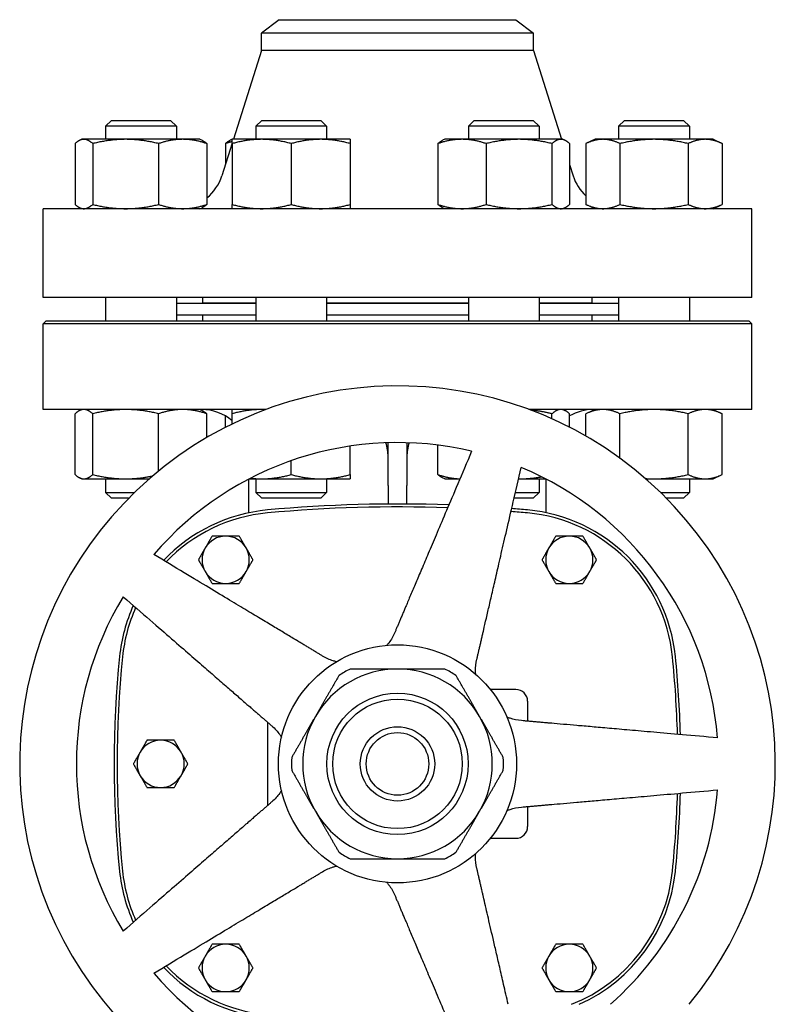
# Model space of a CAD drawing. Header units: inches. Extents: x 24 to 1128, y -69 to 748.
# Tile 472 of 656: x 595 to 603, y 385 to 395. Entities that reach past the tile are written whole.
import ezdxf

# ---------------------------------------------------------------- set-up
doc = ezdxf.new("R2010")
doc.units = ezdxf.units.IN
doc.header["$LTSCALE"] = 32
doc.header["$MEASUREMENT"] = 0
doc.layers.add('Visible (ANSI)', color=7, linetype='Continuous', lineweight=30)

msp = doc.modelspace()

# ---------------------------------------------------------------- linework, layer by layer
at = {"layer": 'Visible (ANSI)'}
for p, q in [((597.77813, 395.15117), (597.59063, 395.0073)), ((597.77813, 395.15117), (600.28313, 395.15117)), ((600.28313, 395.15117), (600.47063, 395.0073)), ((597.59063, 394.8245), (597.59063, 395.0073)), ((600.47063, 395.0073), (597.59063, 395.0073)), ((600.47063, 394.8245), (600.47063, 395.0073)), ((597.59063, 394.8245), (597.29311, 393.88517)), ((600.47063, 394.8245), (597.59063, 394.8245)), ((600.47063, 394.8245), (600.76815, 393.88517)), ((596.00193, 394.08617), (595.93943, 394.02367)), ((596.00193, 394.08617), (596.62693, 394.08617)), ((596.62693, 394.08617), (596.68943, 394.02367)), ((597.59304, 394.08617), (597.53054, 394.02367)), ((597.59304, 394.08617), (598.21804, 394.08617)), ((598.21804, 394.08617), (598.28054, 394.02367)), ((599.84322, 394.08617), (599.78072, 394.02367)), ((599.84322, 394.08617), (600.46822, 394.08617)), ((600.46822, 394.08617), (600.53072, 394.02367)), ((601.43434, 394.08617), (601.37184, 394.02367)), ((601.43434, 394.08617), (602.05934, 394.08617)), ((602.05934, 394.08617), (602.12184, 394.02367)), ((596.68943, 394.02367), (595.93943, 394.02367)), ((595.93943, 394.02367), (595.93943, 393.88517)), ((596.68943, 394.02367), (596.68943, 393.88517)), ((598.28054, 394.02367), (597.53054, 394.02367)), ((597.53054, 394.02367), (597.53054, 393.88517)), ((598.28054, 394.02367), (598.28054, 393.88517)), ((600.53072, 394.02367), (599.78072, 394.02367)), ((599.78072, 394.02367), (599.78072, 393.88517)), ((600.53072, 394.02367), (600.53072, 393.88517)), ((602.12184, 394.02367), (601.37184, 394.02367)), ((601.37184, 394.02367), (601.37184, 393.88517)), ((602.12184, 394.02367), (602.12184, 393.88517)), ((595.68943, 393.88517), (595.66738, 393.87489)), ((595.71072, 393.88517), (595.68943, 393.88517)), ((596.15267, 393.88517), (595.71072, 393.88517)), ((596.75637, 393.88517), (596.15267, 393.88517)), ((596.93943, 393.88517), (596.75637, 393.88517)), ((596.93943, 393.88517), (596.96147, 393.87489)), ((597.28054, 393.88517), (597.2585, 393.87489)), ((597.59304, 393.88517), (597.28054, 393.88517)), ((598.21804, 393.88517), (597.59304, 393.88517)), ((598.53054, 393.88517), (598.21804, 393.88517)), ((599.53072, 393.88517), (599.50867, 393.87489)), ((599.71378, 393.88517), (599.53072, 393.88517)), ((600.31748, 393.88517), (599.71378, 393.88517)), ((600.75943, 393.88517), (600.31748, 393.88517)), ((600.78072, 393.88517), (600.75943, 393.88517)), ((600.78072, 393.88517), (600.80277, 393.87489)), ((601.12184, 393.88517), (601.02515, 393.84008)), ((601.20557, 393.88517), (601.12184, 393.88517)), ((601.74684, 393.88517), (601.20557, 393.88517)), ((602.2881, 393.88517), (601.74684, 393.88517)), ((602.37184, 393.88517), (602.2881, 393.88517)), ((602.37184, 393.88517), (602.46853, 393.84008)), ((595.61733, 393.84008), (595.61733, 393.19626)), ((595.80412, 393.84008), (595.80412, 393.19626)), ((596.50121, 393.84008), (596.50121, 393.19626)), ((597.01152, 393.84008), (597.01152, 393.19626)), ((597.28054, 393.84548), (597.17118, 393.50019)), ((597.20845, 393.84008), (597.20845, 393.61785)), ((597.28054, 393.84008), (597.28054, 393.19626)), ((597.90554, 393.84008), (597.90554, 393.19626)), ((598.53054, 393.84008), (598.53054, 393.19626)), ((599.45863, 393.84008), (599.45863, 393.19626)), ((599.96894, 393.84008), (599.96894, 393.19626)), ((600.66603, 393.84008), (600.66603, 393.19626)), ((600.85282, 393.84008), (600.85282, 393.19626)), ((601.02515, 393.84008), (601.02515, 393.19626)), ((601.38599, 393.84008), (601.38599, 393.19626)), ((602.10768, 393.84008), (602.10768, 393.19626)), ((602.46853, 393.84008), (602.46853, 393.19626)), ((600.85282, 393.61785), (600.89008, 393.50019)), ((602.78063, 393.15117), (595.28063, 393.15117)), ((595.28063, 392.21117), (595.28063, 393.15117)), ((595.68943, 393.15117), (595.66738, 393.16145)), ((596.93943, 393.15117), (596.96147, 393.16145)), ((599.53072, 393.15117), (599.50867, 393.16145)), ((600.78072, 393.15117), (600.80277, 393.16145)), ((601.12184, 393.15117), (601.02515, 393.19626)), ((602.37184, 393.15117), (602.46853, 393.19626)), ((602.78063, 392.21117), (602.78063, 393.15117)), ((602.78063, 392.21117), (595.28063, 392.21117)), ((595.93943, 392.21117), (595.93943, 391.96367)), ((596.68943, 392.21117), (596.68943, 391.96367)), ((596.97063, 392.15117), (596.97063, 392.21117)), ((597.53054, 392.21117), (597.53054, 391.96367)), ((598.28054, 392.21117), (598.28054, 391.96367)), ((599.78072, 392.21117), (599.78072, 391.96367)), ((600.53072, 392.21117), (600.53072, 391.96367)), ((601.09063, 392.15117), (601.09063, 392.21117)), ((601.37184, 392.21117), (601.37184, 391.96367)), ((602.12184, 392.21117), (602.12184, 391.96367)), ((597.53054, 392.14617), (596.68943, 392.14617)), ((597.53054, 392.15117), (596.97063, 392.15117)), ((597.09063, 392.14617), (597.09063, 392.15117)), ((599.78072, 392.15117), (598.28054, 392.15117)), ((599.78072, 392.14617), (598.28054, 392.14617)), ((601.09063, 392.15117), (600.53072, 392.15117)), ((601.37184, 392.14617), (600.53072, 392.14617)), ((600.97063, 392.14617), (600.97063, 392.15117)), ((597.53054, 392.02617), (596.68943, 392.02617)), ((596.97063, 391.96367), (596.97063, 392.02617)), ((599.78072, 392.02617), (598.28054, 392.02617)), ((601.37184, 392.02617), (600.53072, 392.02617)), ((601.09063, 391.96367), (601.09063, 392.02617)), ((595.31188, 391.96367), (595.28063, 391.93242)), ((602.78063, 391.93242), (595.28063, 391.93242)), ((595.28063, 391.02617), (595.28063, 391.93242)), ((595.31188, 391.96367), (602.74938, 391.96367)), ((602.74938, 391.96367), (602.78063, 391.93242)), ((602.78063, 391.02617), (602.78063, 391.93242)), ((597.63869, 391.02617), (595.28063, 391.02617)), ((595.61733, 390.33726), (595.61733, 390.98108)), ((595.68943, 391.02617), (595.66738, 391.01589)), ((595.80412, 390.33726), (595.80412, 390.98108)), ((596.50121, 390.37489), (596.50121, 390.98108)), ((596.93943, 391.02617), (596.96147, 391.01589)), ((597.01152, 390.72917), (597.01152, 390.98108)), ((597.20845, 390.83702), (597.20845, 390.95766)), ((597.28054, 390.873), (597.28054, 390.98108)), ((602.78063, 391.02617), (600.42257, 391.02617)), ((600.66603, 390.92658), (600.66603, 390.98108)), ((600.78072, 391.02617), (600.80277, 391.01589)), ((600.85282, 390.83702), (600.85282, 390.98108)), ((601.12184, 391.02617), (601.02515, 390.98108)), ((601.02515, 390.74343), (601.02515, 390.98108)), ((601.38599, 390.50917), (601.38599, 390.98108)), ((602.10768, 390.33726), (602.10768, 390.98108)), ((602.37184, 391.02617), (602.46853, 390.98108)), ((602.46853, 390.33726), (602.46853, 390.98108)), ((598.53054, 390.33726), (598.53054, 390.63919)), ((598.93063, 390.22117), (598.93063, 390.6747)), ((599.13063, 390.6747), (599.13063, 390.22117)), ((599.45863, 390.33726), (599.45863, 390.64912)), ((597.90554, 390.33726), (597.90554, 390.48462)), ((602.37184, 390.29217), (602.46853, 390.33726)), ((595.68943, 390.29217), (595.66738, 390.30245)), ((595.68943, 390.29217), (595.71072, 390.29217)), ((595.71072, 390.29217), (596.15267, 390.29217)), ((595.93943, 390.29217), (595.93943, 390.14867)), ((596.15267, 390.29217), (596.40314, 390.29217)), ((597.45583, 389.93327), (597.45583, 390.28947)), ((597.461, 390.29217), (597.59304, 390.29217)), ((597.53054, 390.29217), (597.53054, 390.14867)), ((597.59304, 390.29217), (598.21804, 390.29217)), ((598.21804, 390.29217), (598.53054, 390.29217)), ((598.28054, 390.29217), (598.28054, 390.14867)), ((598.93063, 390.22117), (598.93063, 390.02584)), ((599.13063, 390.02584), (599.13063, 390.22117)), ((599.53072, 390.29217), (599.50867, 390.30245)), ((599.53072, 390.29217), (599.69174, 390.29217)), ((600.31182, 390.29217), (600.31748, 390.29217)), ((600.31748, 390.29217), (600.60026, 390.29217)), ((600.53072, 390.29217), (600.53072, 390.14867)), ((600.60544, 389.93327), (600.60544, 390.28947)), ((601.65813, 390.29217), (601.74684, 390.29217)), ((601.74684, 390.29217), (602.2881, 390.29217)), ((602.12184, 390.29217), (602.12184, 390.14867)), ((602.2881, 390.29217), (602.37184, 390.29217)), ((595.93943, 390.14867), (596.24698, 390.14867)), ((596.00193, 390.08617), (595.93943, 390.14867)), ((597.53054, 390.14867), (598.28054, 390.14867)), ((597.59304, 390.08617), (597.53054, 390.14867)), ((598.21804, 390.08617), (598.28054, 390.14867)), ((600.27869, 390.14867), (600.53072, 390.14867)), ((600.46822, 390.08617), (600.53072, 390.14867)), ((601.81429, 390.14867), (602.12184, 390.14867)), ((602.05934, 390.08617), (602.12184, 390.14867)), ((596.1839, 390.08617), (596.00193, 390.08617)), ((598.21804, 390.08617), (597.59304, 390.08617)), ((600.46822, 390.08617), (600.26426, 390.08617)), ((602.05934, 390.08617), (601.87737, 390.08617)), ((600.28359, 388.06357), (600.0141, 388.06357)), ((600.40859, 387.93857), (600.40859, 387.72769)), ((597.65268, 387.71889), (597.65268, 386.83345)), ((600.40859, 386.82465), (600.40859, 386.61377)), ((600.0141, 386.48877), (600.28359, 386.48877))]:
    msp.add_line(p, q, dxfattribs=at)
for radius in [1.25984, 0.74803, 0.68553, 0.3937, 0.3312]:
    msp.add_circle((599.03063, 387.27617), radius, dxfattribs=at)
for centre, radius, start, end in [((596.69452, 393.65117), 0.5, 309.346629, 342.425284), ((601.36675, 393.65117), 0.5, 197.574716, 226.906395), ((599.03063, 387.27617), 4, 320.500258, 301.315018), ((596.95583, 390.52617), 0.5, 49.501532, 90), ((601.10544, 390.52617), 0.5, 90, 120.346879), ((599.03063, 387.27617), 3.4, 76.64927, 139.35073), ((599.03063, 387.27617), 3.4, 4.64927, 67.35073), ((599.03063, 374.9868), 15.03937, 87.927003, 95.255296), ((599.03063, 374.9868), 15.00812, 87.972631, 95.255296), ((597.81179, 388.23795), 1.73228, 95.255296, 136.557354), ((597.81179, 388.23795), 1.70103, 95.255296, 136.325001), ((599.03063, 374.9868), 15.00812, 84.744704, 85.408408), ((599.03063, 374.9868), 15.03937, 84.744704, 85.39081), ((600.24948, 388.23795), 1.70103, 5.817836, 84.744707), ((600.24948, 388.23795), 1.73228, 5.817836, 84.744707), ((597.21174, 389.43562), 0.25, 90, 150), ((597.21174, 389.43562), 0.25, 30, 90), ((600.84953, 389.43562), 0.25, 90, 150), ((600.84953, 389.43562), 0.25, 30, 90), ((597.21174, 389.43562), 0.25, 150, 210), ((597.21174, 389.43562), 0.25, 330, 30), ((600.84953, 389.43562), 0.25, 150, 210), ((600.84953, 389.43562), 0.25, 330, 30), ((597.21174, 389.43562), 0.25, 210, 270), ((597.21174, 389.43562), 0.25, 270, 330), ((600.84953, 389.43562), 0.25, 210, 270), ((600.84953, 389.43562), 0.25, 270, 330), ((599.03063, 387.27617), 3.4, 148.64927, 211.35073), ((597.81179, 388.23795), 1.73228, 155.642572, 174.182165), ((597.81179, 388.23795), 1.70103, 155.957475, 174.182165), ((607.25111, 387.27617), 11.22047, 174.182164, 185.817836), ((607.25111, 387.27617), 11.18922, 174.182164, 185.817836), ((590.81016, 387.27617), 11.18922, 1.601548, 5.817836), ((590.81016, 387.27617), 11.22047, 1.583081, 5.817836), ((599.03063, 387.27617), 1.00394, 90, 150), ((599.03063, 387.27617), 1.12205, 116.525352, 123.474648), ((599.03063, 387.27617), 1.00394, 30, 90), ((599.03063, 387.27617), 1.12205, 56.525352, 63.474648), ((600.28359, 387.93857), 0.125, 0, 90), ((599.03063, 387.27617), 1.00394, 150, 210), ((599.03063, 387.27617), 1.00394, 330, 30), ((596.52276, 387.27617), 0.25, 90, 150), ((596.52276, 387.27617), 0.25, 30, 90), ((596.52276, 387.27617), 0.25, 150, 210), ((596.52276, 387.27617), 0.25, 330, 30), ((599.03063, 387.27617), 1.12205, 176.525352, 183.474648), ((599.03063, 387.27617), 1.12205, 356.525352, 3.474648), ((596.52276, 387.27617), 0.25, 210, 270), ((596.52276, 387.27617), 0.25, 270, 330), ((599.03063, 387.27617), 3.4, 311.554661, 355.35073), ((590.81016, 387.27617), 11.18922, 354.182163, 358.398452), ((590.81016, 387.27617), 11.22047, 354.182163, 358.416919), ((599.03063, 387.27617), 1.00394, 210, 270), ((599.03063, 387.27617), 1.00394, 270, 330), ((600.28359, 386.61377), 0.125, 270, 0), ((599.03063, 387.27617), 1.12205, 236.525352, 243.474648), ((599.03063, 387.27617), 1.12205, 296.525352, 303.474648), ((597.81179, 386.31439), 1.70103, 185.817836, 204.042525), ((600.24948, 386.31439), 1.70103, 291.51398, 354.182161), ((597.81179, 386.31439), 1.73228, 185.817836, 204.357428), ((600.24948, 386.31439), 1.73228, 294.000035, 354.182161), ((597.21174, 385.11672), 0.25, 90, 150), ((597.21174, 385.11672), 0.25, 30, 90), ((600.84953, 385.11672), 0.25, 90, 150), ((600.84953, 385.11672), 0.25, 30, 90), ((597.21174, 385.11672), 0.25, 150, 210), ((597.21174, 385.11672), 0.25, 330, 30), ((600.84953, 385.11672), 0.25, 150, 210), ((600.84953, 385.11672), 0.25, 330, 30), ((597.81179, 386.31439), 1.73228, 223.442646, 264.744707), ((597.81179, 386.31439), 1.70103, 223.674999, 264.744707), ((599.03063, 387.27617), 3.4, 220.64927, 283.35073), ((597.21174, 385.11672), 0.25, 210, 270), ((597.21174, 385.11672), 0.25, 270, 330), ((600.84953, 385.11672), 0.25, 210, 270), ((600.84953, 385.11672), 0.25, 270, 330)]:
    msp.add_arc(centre, radius, start, end, dxfattribs=at)
for points, weights in [([(595.71072, 393.88517), (595.66738, 393.88517), (595.61733, 393.84008)], [1, 1.0379548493, 1]), ([(595.80412, 393.84008), (595.75407, 393.88517), (595.71072, 393.88517)], [1, 1.0379548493, 1]), ([(596.15267, 393.88517), (595.9909, 393.88517), (595.80412, 393.84008)], [1, 1.0379548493, 1]), ([(596.50121, 393.84008), (596.31443, 393.88517), (596.15267, 393.88517)], [1, 1.0379548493, 1]), ([(596.75637, 393.88517), (596.63795, 393.88517), (596.50121, 393.84008)], [1, 1.0379548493, 1]), ([(597.01152, 393.84008), (596.87479, 393.88517), (596.75637, 393.88517)], [1, 1.0379548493, 1]), ([(596.96147, 393.87489), (596.98513, 393.86386), (597.01152, 393.84008)], [1.01895290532, 1.01965956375, 1]), ([(597.20845, 393.84008), (597.23484, 393.86386), (597.2585, 393.87489)], [1, 1.01965956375, 1.01895290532]), ([(597.28054, 393.86116), (597.24566, 393.85235), (597.20845, 393.84008)], [1.01477953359, 1.01005189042, 1]), ([(597.28054, 393.84008), (597.28054, 393.88517), (597.28054, 393.88517)], [1, 1.0379548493, 1]), ([(597.59304, 393.88517), (597.44801, 393.88517), (597.28054, 393.84008)], [1, 1.0379548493, 1]), ([(597.90554, 393.84008), (597.73808, 393.88517), (597.59304, 393.88517)], [1, 1.0379548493, 1]), ([(598.21804, 393.88517), (598.07301, 393.88517), (597.90554, 393.84008)], [1, 1.0379548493, 1]), ([(598.53054, 393.84008), (598.36308, 393.88517), (598.21804, 393.88517)], [1, 1.0379548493, 1]), ([(598.53054, 393.88517), (598.53054, 393.88517), (598.53054, 393.84008)], [1, 1.0379548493, 1]), ([(599.71378, 393.88517), (599.59536, 393.88517), (599.45863, 393.84008)], [1, 1.0379548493, 1]), ([(599.45863, 393.84008), (599.48501, 393.86386), (599.50867, 393.87489)], [1, 1.01965956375, 1.01895290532]), ([(599.96894, 393.84008), (599.8322, 393.88517), (599.71378, 393.88517)], [1, 1.0379548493, 1]), ([(600.31748, 393.88517), (600.15572, 393.88517), (599.96894, 393.84008)], [1, 1.0379548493, 1]), ([(600.66603, 393.84008), (600.47925, 393.88517), (600.31748, 393.88517)], [1, 1.0379548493, 1]), ([(600.75943, 393.88517), (600.71608, 393.88517), (600.66603, 393.84008)], [1, 1.0379548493, 1]), ([(600.85282, 393.84008), (600.80277, 393.88517), (600.75943, 393.88517)], [1, 1.0379548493, 1]), ([(601.20557, 393.88517), (601.12184, 393.88517), (601.02515, 393.84008)], [1, 1.0379548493, 1]), ([(601.38599, 393.84008), (601.28931, 393.88517), (601.20557, 393.88517)], [1, 1.0379548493, 1]), ([(601.74684, 393.88517), (601.57937, 393.88517), (601.38599, 393.84008)], [1, 1.0379548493, 1]), ([(602.10768, 393.84008), (601.91431, 393.88517), (601.74684, 393.88517)], [1, 1.0379548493, 1]), ([(602.2881, 393.88517), (602.20437, 393.88517), (602.10768, 393.84008)], [1, 1.0379548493, 1]), ([(602.46853, 393.84008), (602.37184, 393.88517), (602.2881, 393.88517)], [1, 1.0379548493, 1]), ([(595.61733, 393.19626), (595.66738, 393.15117), (595.71072, 393.15117)], [1, 1.0379548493, 1]), ([(595.71072, 393.15117), (595.75407, 393.15117), (595.80412, 393.19626)], [1, 1.0379548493, 1]), ([(595.80412, 393.19626), (595.9909, 393.15117), (596.15267, 393.15117)], [1, 1.0379548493, 1]), ([(596.15267, 393.15117), (596.31443, 393.15117), (596.50121, 393.19626)], [1, 1.0379548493, 1]), ([(596.50121, 393.19626), (596.63795, 393.15117), (596.75637, 393.15117)], [1, 1.0379548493, 1]), ([(596.75637, 393.15117), (596.87479, 393.15117), (597.01152, 393.19626)], [1, 1.0379548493, 1]), ([(597.01152, 393.19626), (596.98513, 393.17248), (596.96147, 393.16145)], [1, 1.01965956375, 1.01895290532]), ([(597.28054, 393.15117), (597.28054, 393.15117), (597.28054, 393.19626)], [1, 1.0379548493, 1]), ([(597.28054, 393.19626), (597.44801, 393.15117), (597.59304, 393.15117)], [1, 1.0379548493, 1]), ([(597.59304, 393.15117), (597.73808, 393.15117), (597.90554, 393.19626)], [1, 1.0379548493, 1]), ([(597.90554, 393.19626), (598.07301, 393.15117), (598.21804, 393.15117)], [1, 1.0379548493, 1]), ([(598.21804, 393.15117), (598.36308, 393.15117), (598.53054, 393.19626)], [1, 1.0379548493, 1]), ([(598.53054, 393.19626), (598.53054, 393.15117), (598.53054, 393.15117)], [1, 1.0379548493, 1]), ([(599.50867, 393.16145), (599.48501, 393.17248), (599.45863, 393.19626)], [1.01895290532, 1.01965956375, 1]), ([(599.45863, 393.19626), (599.59536, 393.15117), (599.71378, 393.15117)], [1, 1.0379548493, 1]), ([(599.71378, 393.15117), (599.8322, 393.15117), (599.96894, 393.19626)], [1, 1.0379548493, 1]), ([(599.96894, 393.19626), (600.15572, 393.15117), (600.31748, 393.15117)], [1, 1.0379548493, 1]), ([(600.31748, 393.15117), (600.47925, 393.15117), (600.66603, 393.19626)], [1, 1.0379548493, 1]), ([(600.66603, 393.19626), (600.71608, 393.15117), (600.75943, 393.15117)], [1, 1.0379548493, 1]), ([(600.75943, 393.15117), (600.80277, 393.15117), (600.85282, 393.19626)], [1, 1.0379548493, 1]), ([(601.02515, 393.19626), (601.12184, 393.15117), (601.20557, 393.15117)], [1, 1.0379548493, 1]), ([(601.20557, 393.15117), (601.28931, 393.15117), (601.38599, 393.19626)], [1, 1.0379548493, 1]), ([(601.38599, 393.19626), (601.57937, 393.15117), (601.74684, 393.15117)], [1, 1.0379548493, 1]), ([(601.74684, 393.15117), (601.91431, 393.15117), (602.10768, 393.19626)], [1, 1.0379548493, 1]), ([(602.10768, 393.19626), (602.20437, 393.15117), (602.2881, 393.15117)], [1, 1.0379548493, 1]), ([(602.2881, 393.15117), (602.37184, 393.15117), (602.46853, 393.19626)], [1, 1.0379548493, 1]), ([(595.71072, 391.02617), (595.66738, 391.02617), (595.61733, 390.98108)], [1, 1.0379548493, 1]), ([(595.80412, 390.98108), (595.75407, 391.02617), (595.71072, 391.02617)], [1, 1.0379548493, 1]), ([(596.15267, 391.02617), (595.9909, 391.02617), (595.80412, 390.98108)], [1, 1.0379548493, 1]), ([(596.50121, 390.98108), (596.31443, 391.02617), (596.15267, 391.02617)], [1, 1.0379548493, 1]), ([(596.75637, 391.02617), (596.63795, 391.02617), (596.50121, 390.98108)], [1, 1.0379548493, 1]), ([(597.01152, 390.98108), (596.87479, 391.02617), (596.75637, 391.02617)], [1, 1.0379548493, 1]), ([(596.96147, 391.01589), (596.98513, 391.00486), (597.01152, 390.98108)], [1.01895290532, 1.01965956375, 1]), ([(597.28054, 390.98108), (597.28054, 391.02617), (597.28054, 391.02617)], [1, 1.0379548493, 1]), ([(597.59304, 391.02617), (597.44801, 391.02617), (597.28054, 390.98108)], [1, 1.0379548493, 1]), ([(597.6362, 391.02524), (597.61459, 391.02617), (597.59304, 391.02617)], [1.00935175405, 1.00546186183, 1]), ([(600.66603, 390.98108), (600.54492, 391.01032), (600.43796, 391.02042)], [1, 1.02428658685, 1.01749212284]), ([(600.75943, 391.02617), (600.71608, 391.02617), (600.66603, 390.98108)], [1, 1.0379548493, 1]), ([(600.85282, 390.98108), (600.80277, 391.02617), (600.75943, 391.02617)], [1, 1.0379548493, 1]), ([(601.20557, 391.02617), (601.12184, 391.02617), (601.02515, 390.98108)], [1, 1.0379548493, 1]), ([(601.38599, 390.98108), (601.28931, 391.02617), (601.20557, 391.02617)], [1, 1.0379548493, 1]), ([(601.74684, 391.02617), (601.57937, 391.02617), (601.38599, 390.98108)], [1, 1.0379548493, 1]), ([(602.10768, 390.98108), (601.91431, 391.02617), (601.74684, 391.02617)], [1, 1.0379548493, 1]), ([(602.2881, 391.02617), (602.20437, 391.02617), (602.10768, 390.98108)], [1, 1.0379548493, 1]), ([(602.46853, 390.98108), (602.37184, 391.02617), (602.2881, 391.02617)], [1, 1.0379548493, 1]), ([(599.81573, 390.58428), (599.23741, 389.22184), (599.0011, 388.66513)], [1, 1.58117079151, 2.0263127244]), ([(599.87094, 388.3825), (600.00698, 388.97179), (600.33994, 390.41396)], [2.0263127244, 1.58117079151, 1]), ([(595.61733, 390.33726), (595.66738, 390.29217), (595.71072, 390.29217)], [1, 1.0379548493, 1]), ([(595.71072, 390.29217), (595.75407, 390.29217), (595.80412, 390.33726)], [1, 1.0379548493, 1]), ([(595.80412, 390.33726), (595.9909, 390.29217), (596.15267, 390.29217)], [1, 1.0379548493, 1]), ([(596.15267, 390.29217), (596.28874, 390.29217), (596.43938, 390.32337)], [1, 1.03173659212, 1.01039900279]), ([(597.59304, 390.29217), (597.73808, 390.29217), (597.90554, 390.33726)], [1, 1.0379548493, 1]), ([(597.90554, 390.33726), (598.07301, 390.29217), (598.21804, 390.29217)], [1, 1.0379548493, 1]), ([(598.21804, 390.29217), (598.36308, 390.29217), (598.53054, 390.33726)], [1, 1.0379548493, 1]), ([(598.53054, 390.33726), (598.53054, 390.29217), (598.53054, 390.29217)], [1, 1.0379548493, 1]), ([(599.45863, 390.33726), (599.58356, 390.29606), (599.69189, 390.29253)], [1, 1.03456530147, 1.00617369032]), ([(599.50867, 390.30245), (599.48501, 390.31348), (599.45863, 390.33726)], [1.01895290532, 1.01965956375, 1]), ([(600.31748, 390.29217), (600.43288, 390.29217), (600.55704, 390.31428)], [1, 1.02678541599, 1.01576493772]), ([(601.74684, 390.29217), (601.91431, 390.29217), (602.10768, 390.33726)], [1, 1.0379548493, 1]), ([(602.10768, 390.33726), (602.20437, 390.29217), (602.2881, 390.29217)], [1, 1.0379548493, 1]), ([(602.2881, 390.29217), (602.37184, 390.29217), (602.46853, 390.33726)], [1, 1.0379548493, 1]), ([(597.47437, 390.29909), (597.53441, 390.29217), (597.59304, 390.29217)], [1.01814647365, 1.01500636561, 1]), ([(600.31182, 390.29218), (600.31465, 390.29217), (600.31748, 390.29217)], [1.00125928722, 1.00064045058, 1]), ([(601.65449, 390.29533), (601.70092, 390.29217), (601.74684, 390.29217)], [1.01485166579, 1.01012890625, 1]), ([(597.0674, 389.68562), (597.02872, 389.61863), (596.99523, 389.56062)], [1.01001874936, 1.04314139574, 1]), ([(597.21174, 389.68562), (597.14475, 389.68562), (597.0674, 389.68562)], [1, 1.04314139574, 1.01001874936]), ([(597.35607, 389.68562), (597.27872, 389.68562), (597.21174, 389.68562)], [1.01001874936, 1.04314139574, 1]), ([(597.42824, 389.56062), (597.39475, 389.61863), (597.35607, 389.68562)], [1, 1.04314139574, 1.01001874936]), ([(600.70519, 389.68562), (600.66652, 389.61863), (600.63302, 389.56062)], [1.01001874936, 1.04314139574, 1]), ([(600.84953, 389.68562), (600.78254, 389.68562), (600.70519, 389.68562)], [1, 1.04314139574, 1.01001874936]), ([(600.99387, 389.68562), (600.91652, 389.68562), (600.84953, 389.68562)], [1.01001874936, 1.04314139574, 1]), ([(601.06604, 389.56062), (601.03254, 389.61863), (600.99387, 389.68562)], [1, 1.04314139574, 1.01001874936]), ([(598.23811, 388.41722), (597.71971, 388.72871), (596.45101, 389.49102)], [2.0263127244, 1.58117079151, 1]), ([(596.99523, 389.56062), (596.96174, 389.50261), (596.92306, 389.43562)], [1, 1.04314139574, 1.01001874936]), ([(597.50041, 389.43562), (597.46174, 389.50261), (597.42824, 389.56062)], [1.01001874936, 1.04314139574, 1]), ([(600.63302, 389.56062), (600.59953, 389.50261), (600.56086, 389.43562)], [1, 1.04314139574, 1.01001874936]), ([(601.13821, 389.43562), (601.09953, 389.50261), (601.06604, 389.56062)], [1.01001874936, 1.04314139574, 1]), ([(596.92306, 389.43562), (596.96174, 389.36863), (596.99523, 389.31062)], [1.01001874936, 1.04314139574, 1]), ([(597.42824, 389.31062), (597.46174, 389.36863), (597.50041, 389.43562)], [1, 1.04314139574, 1.01001874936]), ([(600.56086, 389.43562), (600.59953, 389.36863), (600.63302, 389.31062)], [1.01001874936, 1.04314139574, 1]), ([(601.06604, 389.31062), (601.09953, 389.36863), (601.13821, 389.43562)], [1, 1.04314139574, 1.01001874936]), ([(596.99523, 389.31062), (597.02872, 389.25261), (597.0674, 389.18562)], [1, 1.04314139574, 1.01001874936]), ([(597.35607, 389.18562), (597.39475, 389.25261), (597.42824, 389.31062)], [1.01001874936, 1.04314139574, 1]), ([(600.63302, 389.31062), (600.66652, 389.25261), (600.70519, 389.18562)], [1, 1.04314139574, 1.01001874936]), ([(600.99387, 389.18562), (601.03254, 389.25261), (601.06604, 389.31062)], [1.01001874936, 1.04314139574, 1]), ([(597.0674, 389.18562), (597.14475, 389.18562), (597.21174, 389.18562)], [1.01001874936, 1.04314139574, 1]), ([(597.21174, 389.18562), (597.27872, 389.18562), (597.35607, 389.18562)], [1, 1.04314139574, 1.01001874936]), ([(600.70519, 389.18562), (600.78254, 389.18562), (600.84953, 389.18562)], [1.01001874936, 1.04314139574, 1]), ([(600.84953, 389.18562), (600.91652, 389.18562), (600.99387, 389.18562)], [1, 1.04314139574, 1.01001874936]), ([(596.12704, 389.04511), (597.24409, 388.07407), (597.70052, 387.67729)], [1, 1.58117079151, 2.0263127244]), ([(599.03063, 388.28011), (598.794, 388.28011), (598.52953, 388.28011)], [1, 1.03775343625, 1.0171026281]), ([(599.53173, 388.28011), (599.26726, 388.28011), (599.03063, 388.28011)], [1.0171026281, 1.03775343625, 1]), ([(598.41175, 388.2121), (598.27951, 387.98307), (598.1612, 387.77814)], [1.0171026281, 1.03775343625, 1]), ([(599.90007, 387.77814), (599.78175, 387.98307), (599.64952, 388.2121)], [1, 1.03775343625, 1.0171026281]), ([(598.1612, 387.77814), (598.04288, 387.57321), (597.91065, 387.34417)], [1, 1.03775343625, 1.0171026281]), ([(600.15062, 387.34417), (600.01838, 387.57321), (599.90007, 387.77814)], [1.0171026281, 1.03775343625, 1]), ([(602.41945, 387.55176), (600.94497, 387.68076), (600.34249, 387.73347)], [1.0049190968, 1.58894872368, 2.03628035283]), ([(596.37842, 387.52617), (596.33975, 387.45918), (596.30625, 387.40117)], [1.01001874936, 1.04314139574, 1]), ([(596.52276, 387.52617), (596.45577, 387.52617), (596.37842, 387.52617)], [1, 1.04314139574, 1.01001874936]), ([(596.6671, 387.52617), (596.58975, 387.52617), (596.52276, 387.52617)], [1.01001874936, 1.04314139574, 1]), ([(596.73927, 387.40117), (596.70577, 387.45918), (596.6671, 387.52617)], [1, 1.04314139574, 1.01001874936]), ([(596.30625, 387.40117), (596.27276, 387.34316), (596.23408, 387.27617)], [1, 1.04314139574, 1.01001874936]), ([(596.81143, 387.27617), (596.77276, 387.34316), (596.73927, 387.40117)], [1.01001874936, 1.04314139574, 1]), ([(596.23408, 387.27617), (596.27276, 387.20918), (596.30625, 387.15117)], [1.01001874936, 1.04314139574, 1]), ([(596.73927, 387.15117), (596.77276, 387.20918), (596.81143, 387.27617)], [1, 1.04314139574, 1.01001874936]), ([(597.91065, 387.20817), (598.04288, 386.97913), (598.1612, 386.7742)], [1.0171026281, 1.03775343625, 1]), ([(599.90007, 386.7742), (600.01838, 386.97913), (600.15062, 387.20817)], [1, 1.03775343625, 1.0171026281]), ([(596.30625, 387.15117), (596.33975, 387.09316), (596.37842, 387.02617)], [1, 1.04314139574, 1.01001874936]), ([(596.6671, 387.02617), (596.70577, 387.09316), (596.73927, 387.15117)], [1.01001874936, 1.04314139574, 1]), ([(596.37842, 387.02617), (596.45577, 387.02617), (596.52276, 387.02617)], [1.01001874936, 1.04314139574, 1]), ([(596.52276, 387.02617), (596.58975, 387.02617), (596.6671, 387.02617)], [1, 1.04314139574, 1.01001874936]), ([(600.34249, 386.81887), (600.94497, 386.87158), (602.41945, 387.00058)], [2.03628035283, 1.58894872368, 1.0049190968]), ([(597.70052, 386.87504), (597.24409, 386.47827), (596.12704, 385.50723)], [2.0263127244, 1.58117079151, 1]), ([(598.1612, 386.7742), (598.27951, 386.56927), (598.41175, 386.34024)], [1, 1.03775343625, 1.0171026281]), ([(599.64952, 386.34024), (599.78175, 386.56927), (599.90007, 386.7742)], [1.0171026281, 1.03775343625, 1]), ([(598.52953, 386.27223), (598.794, 386.27223), (599.03063, 386.27223)], [1.0171026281, 1.03775343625, 1]), ([(599.03063, 386.27223), (599.26726, 386.27223), (599.53173, 386.27223)], [1, 1.03775343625, 1.0171026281]), ([(600.20292, 384.73187), (599.98099, 385.69312), (599.87094, 386.16983)], [1.1775661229, 1.65043456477, 2.0263127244]), ([(596.45101, 385.06132), (597.71971, 385.82363), (598.23811, 386.13512)], [1, 1.58117079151, 2.0263127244]), ([(599.0011, 385.88721), (599.23741, 385.3305), (599.81573, 383.96806)], [2.0263127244, 1.58117079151, 1]), ([(597.0674, 385.36672), (597.02872, 385.29973), (596.99523, 385.24172)], [1.01001874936, 1.04314139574, 1]), ([(597.21174, 385.36672), (597.14475, 385.36672), (597.0674, 385.36672)], [1, 1.04314139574, 1.01001874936]), ([(597.35607, 385.36672), (597.27872, 385.36672), (597.21174, 385.36672)], [1.01001874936, 1.04314139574, 1]), ([(597.42824, 385.24172), (597.39475, 385.29973), (597.35607, 385.36672)], [1, 1.04314139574, 1.01001874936]), ([(600.70519, 385.36672), (600.66652, 385.29973), (600.63302, 385.24172)], [1.01001874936, 1.04314139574, 1]), ([(600.84953, 385.36672), (600.78254, 385.36672), (600.70519, 385.36672)], [1, 1.04314139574, 1.01001874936]), ([(600.99387, 385.36672), (600.91652, 385.36672), (600.84953, 385.36672)], [1.01001874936, 1.04314139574, 1]), ([(601.06604, 385.24172), (601.03254, 385.29973), (600.99387, 385.36672)], [1, 1.04314139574, 1.01001874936]), ([(596.99523, 385.24172), (596.96174, 385.18371), (596.92306, 385.11672)], [1, 1.04314139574, 1.01001874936]), ([(597.50041, 385.11672), (597.46174, 385.18371), (597.42824, 385.24172)], [1.01001874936, 1.04314139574, 1]), ([(600.63302, 385.24172), (600.59953, 385.18371), (600.56086, 385.11672)], [1, 1.04314139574, 1.01001874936]), ([(601.13821, 385.11672), (601.09953, 385.18371), (601.06604, 385.24172)], [1.01001874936, 1.04314139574, 1]), ([(596.92306, 385.11672), (596.96174, 385.04973), (596.99523, 384.99172)], [1.01001874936, 1.04314139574, 1]), ([(597.42824, 384.99172), (597.46174, 385.04973), (597.50041, 385.11672)], [1, 1.04314139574, 1.01001874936]), ([(600.56086, 385.11672), (600.59953, 385.04973), (600.63302, 384.99172)], [1.01001874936, 1.04314139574, 1]), ([(601.06604, 384.99172), (601.09953, 385.04973), (601.13821, 385.11672)], [1, 1.04314139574, 1.01001874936]), ([(596.99523, 384.99172), (597.02872, 384.93371), (597.0674, 384.86672)], [1, 1.04314139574, 1.01001874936]), ([(597.35607, 384.86672), (597.39475, 384.93371), (597.42824, 384.99172)], [1.01001874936, 1.04314139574, 1]), ([(600.63302, 384.99172), (600.66652, 384.93371), (600.70519, 384.86672)], [1, 1.04314139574, 1.01001874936]), ([(600.99387, 384.86672), (601.03254, 384.93371), (601.06604, 384.99172)], [1.01001874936, 1.04314139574, 1]), ([(597.0674, 384.86672), (597.14475, 384.86672), (597.21174, 384.86672)], [1.01001874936, 1.04314139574, 1]), ([(597.21174, 384.86672), (597.27872, 384.86672), (597.35607, 384.86672)], [1, 1.04314139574, 1.01001874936]), ([(600.70519, 384.86672), (600.78254, 384.86672), (600.84953, 384.86672)], [1.01001874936, 1.04314139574, 1]), ([(600.84953, 384.86672), (600.91652, 384.86672), (600.99387, 384.86672)], [1, 1.04314139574, 1.01001874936])]:
    msp.add_rational_spline(points, weights, degree=2, dxfattribs=at)
for points in [[(598.93063, 390.52617), (598.93063, 390.57441), (598.92323, 390.62511), (598.90822, 390.67395)], [(599.15304, 390.67395), (599.13804, 390.62511), (599.13063, 390.57441), (599.13063, 390.52617)]]:
    msp.add_open_spline(points, degree=3, dxfattribs=at)
for points, knots in [([(599.0011, 388.66513), (598.98468, 388.62644), (598.96372, 388.59024), (598.93373, 388.54933), (598.92652, 388.54012), (598.91891, 388.53105)], [0.50338205, 0.50338205, 0.50338205, 0.50338205, 0.802538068, 0.802538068, 0.89013428, 0.89013428, 0.89013428, 0.89013428]), ([(598.38342, 388.35706), (598.37193, 388.35992), (598.36068, 388.36313), (598.31237, 388.3786), (598.27414, 388.39557), (598.23811, 388.41722)], [2.317982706, 2.317982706, 2.317982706, 2.317982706, 2.405578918, 2.405578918, 2.704734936, 2.704734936, 2.704734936, 2.704734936]), ([(599.85862, 388.22572), (599.85779, 388.23753), (599.85737, 388.24922), (599.85715, 388.29995), (599.86148, 388.34155), (599.87094, 388.3825)], [2.317982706, 2.317982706, 2.317982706, 2.317982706, 2.405578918, 2.405578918, 2.704734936, 2.704734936, 2.704734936, 2.704734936]), ([(600.34249, 387.73347), (600.30062, 387.73713), (600.25971, 387.74587), (600.21153, 387.76175), (600.20055, 387.76577), (600.18957, 387.77021)], [0.50338205, 0.50338205, 0.50338205, 0.50338205, 0.802538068, 0.802538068, 0.89013428, 0.89013428, 0.89013428, 0.89013428]), ([(597.70052, 387.67729), (597.73225, 387.64972), (597.7602, 387.6186), (597.78985, 387.57744), (597.79637, 387.56774), (597.80265, 387.55769)], [0.50338205, 0.50338205, 0.50338205, 0.50338205, 0.802538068, 0.802538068, 0.89013428, 0.89013428, 0.89013428, 0.89013428]), ([(597.80265, 386.99465), (597.79637, 386.9846), (597.78985, 386.9749), (597.7602, 386.93373), (597.73225, 386.90262), (597.70052, 386.87504)], [2.317982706, 2.317982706, 2.317982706, 2.317982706, 2.405578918, 2.405578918, 2.704734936, 2.704734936, 2.704734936, 2.704734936]), ([(600.18957, 386.78213), (600.20055, 386.78657), (600.21153, 386.79059), (600.25971, 386.80646), (600.30062, 386.81521), (600.34249, 386.81887)], [2.317982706, 2.317982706, 2.317982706, 2.317982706, 2.405578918, 2.405578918, 2.704734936, 2.704734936, 2.704734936, 2.704734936]), ([(599.87094, 386.16983), (599.86148, 386.21079), (599.85715, 386.25239), (599.85737, 386.30312), (599.85779, 386.31481), (599.85862, 386.32662)], [0.50338205, 0.50338205, 0.50338205, 0.50338205, 0.802538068, 0.802538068, 0.89013428, 0.89013428, 0.89013428, 0.89013428]), ([(598.23811, 386.13512), (598.27414, 386.15676), (598.31237, 386.17374), (598.36068, 386.18921), (598.37193, 386.19242), (598.38342, 386.19528)], [0.50338205, 0.50338205, 0.50338205, 0.50338205, 0.802538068, 0.802538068, 0.89013428, 0.89013428, 0.89013428, 0.89013428]), ([(598.91891, 386.02129), (598.92652, 386.01222), (598.93373, 386.00301), (598.96372, 385.9621), (598.98468, 385.9259), (599.0011, 385.88721)], [2.317982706, 2.317982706, 2.317982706, 2.317982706, 2.405578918, 2.405578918, 2.704734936, 2.704734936, 2.704734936, 2.704734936])]:
    msp.add_open_spline(points, degree=3, knots=knots, dxfattribs=at)

doc.saveas('drawing.dxf')
